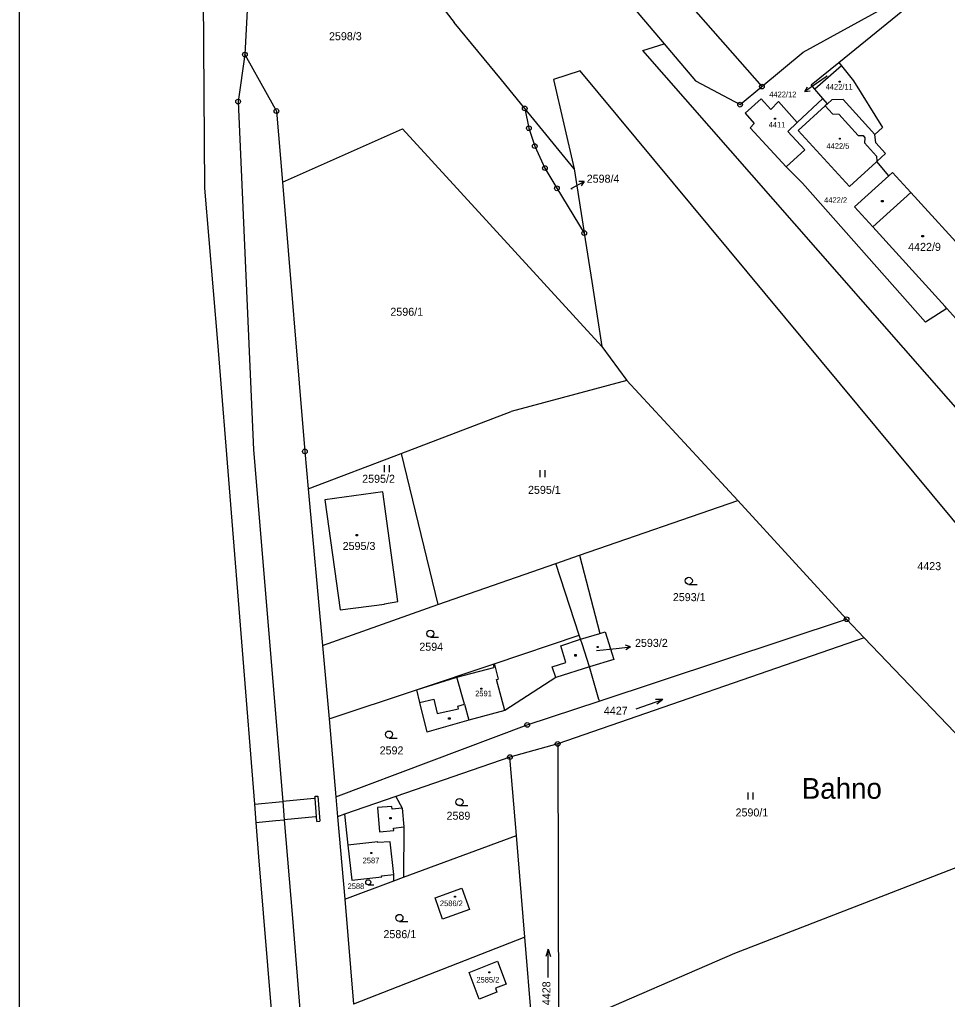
# Model space of a CAD drawing. Extents: x -468021 to -466942, y -1130484 to -1128584.
# Drawn here: x -468020.6 to -467823.5, y -1129387.9 to -1129179.8 of the extents above; entities that cross this region are included whole.
import ezdxf

# ---------------------------------------------------------------- set-up
doc = ezdxf.new("R2010")
doc.units = 0
doc.layers.add('Default', color=7, linetype='Continuous')
doc.layers.add('DKM', color=7, linetype='Continuous')

msp = doc.modelspace()

# ---------------------------------------------------------------- linework, layer by layer
at = {"layer": 'Default'}
msp.add_lwpolyline([(-468020.6, -1128583.91), (-466941.68, -1128583.91), (-466941.68, -1130484.41), (-468020.6, -1130484.41)], close=True, dxfattribs=at)
at = {"layer": 'DKM'}
for p, q in [((-467970.37, -1129139.22), (-467972.74, -1129187.19)), ((-467981.74, -1129149.21), (-467981.31, -1129215.59)), ((-467900.76, -1129164.69), (-467883.69, -1129184.89)), ((-467939.1, -1129166.28), (-467928.27, -1129180.34)), ((-467880.71, -1129173.72), (-467862.9, -1129193.97)), ((-467854.13, -1129186.69), (-467833.71, -1129175.38)), ((-467846.56, -1129188.86), (-467828.76, -1129174.36)), ((-467918.25, -1129192.57), (-467928.27, -1129180.34)), ((-467888.17, -1129186.34), (-467883.69, -1129184.89)), ((-467740.28, -1129355.1), (-467888.17, -1129186.34)), ((-467883.69, -1129184.89), (-467877.02, -1129192.78)), ((-467862.9, -1129193.97), (-467854.13, -1129186.69)), ((-467972.74, -1129187.19), (-467974.17, -1129197.15)), ((-467972.74, -1129187.19), (-467967.99, -1129195.68)), ((-467901.5, -1129190.64), (-467907.21, -1129192.49)), ((-467754.27, -1129367.96), (-467901.5, -1129190.64)), ((-467852.42, -1129193.63), (-467846.56, -1129188.86)), ((-467846, -1129189.56), (-467851.65, -1129194.53)), ((-467846.56, -1129188.86), (-467846, -1129189.56)), ((-467846, -1129189.56), (-467843.45, -1129192.74)), ((-467913.29, -1129198.63), (-467918.25, -1129192.57)), ((-467907.21, -1129192.49), (-467902.77, -1129211.48)), ((-467877.02, -1129192.78), (-467867.54, -1129197.82)), ((-467849.07, -1129191.76), (-467851.3, -1129193.32)), ((-467846.48, -1129192.83), (-467846.27, -1129192.83)), ((-467846.48, -1129193.04), (-467846.48, -1129192.83)), ((-467846.27, -1129192.83), (-467846.27, -1129193.04)), ((-467843.45, -1129192.74), (-467837.29, -1129202.65)), ((-467867.54, -1129197.82), (-467862.9, -1129193.97)), ((-467851.3, -1129193.32), (-467853.76, -1129195.04)), ((-467853.76, -1129195.04), (-467853.23, -1129194.06)), ((-467853.76, -1129195.04), (-467852.65, -1129194.88)), ((-467851.65, -1129194.53), (-467852.42, -1129193.63)), ((-467849.93, -1129196.54), (-467851.65, -1129194.53)), ((-467846.27, -1129193.04), (-467846.48, -1129193.04)), ((-467974.17, -1129197.15), (-467970.9, -1129271.15)), ((-467967.99, -1129195.68), (-467966.04, -1129199.17)), ((-467863.06, -1129196.55), (-467866.44, -1129199.64)), ((-467861.02, -1129198.86), (-467863.06, -1129196.55)), ((-467859.41, -1129197.17), (-467861.02, -1129198.86)), ((-467855.39, -1129201.61), (-467859.41, -1129197.17)), ((-467849.93, -1129196.54), (-467855.39, -1129201.61)), ((-467848.98, -1129197.65), (-467849.93, -1129196.54)), ((-467848.01, -1129196.76), (-467848.98, -1129197.65)), ((-467845.62, -1129196.73), (-467848.01, -1129196.76)), ((-467838.91, -1129204.13), (-467845.62, -1129196.73)), ((-467966.04, -1129199.17), (-467964.77, -1129214.31)), ((-467902.77, -1129211.48), (-467913.29, -1129198.63)), ((-467849.43, -1129198.05), (-467855.18, -1129203.3)), ((-467848.98, -1129197.65), (-467849.43, -1129198.05)), ((-467849.43, -1129198.05), (-467847.87, -1129199.76)), ((-467866.44, -1129199.64), (-467864.55, -1129201.83)), ((-467860.25, -1129200.72), (-467860.04, -1129200.72)), ((-467860.25, -1129200.93), (-467860.25, -1129200.72)), ((-467860.04, -1129200.93), (-467860.25, -1129200.93)), ((-467860.04, -1129200.72), (-467860.04, -1129200.93)), ((-467847.87, -1129199.76), (-467846.59, -1129199.82)), ((-467846.59, -1129199.82), (-467842.47, -1129204.34)), ((-467964.77, -1129214.31), (-467939.29, -1129202.93)), ((-467896.89, -1129249.21), (-467939.29, -1129202.93)), ((-467864.55, -1129201.83), (-467865.42, -1129202.73)), ((-467865.42, -1129202.73), (-467857.72, -1129211)), ((-467857.39, -1129203.54), (-467855.39, -1129201.61)), ((-467855.18, -1129203.3), (-467844.29, -1129215.23)), ((-467837.29, -1129202.65), (-467838.91, -1129204.13)), ((-467853.79, -1129207.43), (-467857.39, -1129203.54)), ((-467846.45, -1129204.92), (-467846.24, -1129204.92)), ((-467846.45, -1129205.13), (-467846.45, -1129204.92)), ((-467846.24, -1129205.13), (-467846.45, -1129205.13)), ((-467846.24, -1129204.92), (-467846.24, -1129205.13)), ((-467842.47, -1129204.34), (-467841.37, -1129204.38)), ((-467841.37, -1129204.38), (-467841.03, -1129204.85)), ((-467841.03, -1129204.85), (-467841.08, -1129205.95)), ((-467838.7, -1129205.9), (-467838.91, -1129204.13)), ((-467857.72, -1129211), (-467853.79, -1129207.43)), ((-467841.08, -1129205.95), (-467838.52, -1129208.76)), ((-467836.62, -1129208.22), (-467838.7, -1129205.9)), ((-467838.52, -1129208.76), (-467838.48, -1129209.92)), ((-467838.48, -1129209.92), (-467836.62, -1129208.22)), ((-467902.77, -1129211.48), (-467900.73, -1129224.56)), ((-467857.72, -1129211), (-467854.27, -1129214.53)), ((-467844.29, -1129215.23), (-467838.6, -1129210.05)), ((-467838.6, -1129210.05), (-467838.48, -1129209.92)), ((-467835.91, -1129212.91), (-467838.48, -1129209.92)), ((-467843.21, -1129219.54), (-467835.91, -1129212.91)), ((-467835.91, -1129212.91), (-467835.15, -1129212.22)), ((-467835.15, -1129212.22), (-467831.29, -1129216.46)), ((-467981.31, -1129215.59), (-467978.56, -1129248.26)), ((-467964.77, -1129214.31), (-467959.99, -1129271.49)), ((-467903.47, -1129215.67), (-467903.28, -1129215.56)), ((-467903.28, -1129215.56), (-467900.65, -1129214.11)), ((-467900.65, -1129214.11), (-467901.77, -1129214.16)), ((-467900.65, -1129214.11), (-467901.29, -1129215.03)), ((-467854.27, -1129214.53), (-467828.17, -1129244.01)), ((-467839.36, -1129223.8), (-467831.29, -1129216.46)), ((-467831.29, -1129216.46), (-467813.61, -1129235.9)), ((-467839.36, -1129223.8), (-467843.21, -1129219.54)), ((-467837.46, -1129218.16), (-467837.16, -1129218.16)), ((-467837.46, -1129218.46), (-467837.46, -1129218.16)), ((-467837.16, -1129218.46), (-467837.46, -1129218.46)), ((-467837.16, -1129218.16), (-467837.16, -1129218.46)), ((-467824, -1129240.69), (-467839.36, -1129223.8)), ((-467900.73, -1129224.56), (-467900.65, -1129225.09)), ((-467900.65, -1129225.09), (-467899.05, -1129235.35)), ((-467828.9, -1129225.61), (-467828.6, -1129225.61)), ((-467828.9, -1129225.91), (-467828.9, -1129225.61)), ((-467828.6, -1129225.91), (-467828.9, -1129225.91)), ((-467828.6, -1129225.61), (-467828.6, -1129225.91)), ((-467899.05, -1129235.35), (-467896.89, -1129249.21)), ((-467823.62, -1129241.11), (-467824, -1129240.69)), ((-467823.62, -1129241.11), (-467828.17, -1129244.01)), ((-467821.7, -1129243.22), (-467823.62, -1129241.11)), ((-467978.56, -1129248.26), (-467970.72, -1129346.39)), ((-467896.89, -1129249.21), (-467891.57, -1129256.4)), ((-467891.57, -1129256.4), (-467916.17, -1129263)), ((-467891.57, -1129256.4), (-467867.99, -1129281.9)), ((-467939.55, -1129271.91), (-467916.17, -1129263)), ((-467970.9, -1129271.15), (-467964.71, -1129345.84)), ((-467959.99, -1129271.49), (-467959.27, -1129279.42)), ((-467959.27, -1129279.42), (-467939.55, -1129271.91)), ((-467939.55, -1129271.91), (-467931.78, -1129303.99)), ((-467943.1, -1129275.9), (-467943.1, -1129274.4)), ((-467942.1, -1129274.4), (-467942.1, -1129275.9)), ((-467910, -1129276.97), (-467910, -1129275.47)), ((-467909, -1129275.47), (-467909, -1129276.97)), ((-467959.27, -1129279.42), (-467956.24, -1129312.68)), ((-467943.46, -1129280.08), (-467955.77, -1129281.78)), ((-467940.25, -1129303.37), (-467943.46, -1129280.08)), ((-467955.77, -1129281.78), (-467952.51, -1129305.11)), ((-467901.63, -1129293.51), (-467867.99, -1129281.9)), ((-467867.99, -1129281.9), (-467844.91, -1129307.14)), ((-467949.09, -1129289.12), (-467948.79, -1129289.12)), ((-467949.09, -1129289.42), (-467949.09, -1129289.12)), ((-467948.79, -1129289.42), (-467949.09, -1129289.42)), ((-467948.79, -1129289.12), (-467948.79, -1129289.42)), ((-467906.71, -1129295.27), (-467901.63, -1129293.51)), ((-467901.63, -1129293.51), (-467897.35, -1129310.14)), ((-467931.78, -1129303.99), (-467906.71, -1129295.27)), ((-467901.7, -1129310.54), (-467906.71, -1129295.27)), ((-467878.43, -1129299.72), (-467876.68, -1129299.72)), ((-467956.24, -1129312.68), (-467931.78, -1129303.99)), ((-467952.51, -1129305.11), (-467943.06, -1129303.94)), ((-467943.07, -1129303.84), (-467940.25, -1129303.37)), ((-467943.06, -1129303.94), (-467943.07, -1129303.84)), ((-467897.45, -1129324.51), (-467844.91, -1129307.14)), ((-467844.91, -1129307.14), (-467841.16, -1129311.06)), ((-467933.34, -1129310.94), (-467931.59, -1129310.94)), ((-467919.77, -1129316.58), (-467901.7, -1129310.54)), ((-467841.16, -1129311.06), (-467906.29, -1129333.6)), ((-467905.65, -1129312.77), (-467901.43, -1129311.35)), ((-467901.43, -1129311.35), (-467901.7, -1129310.54)), ((-467901.43, -1129311.35), (-467897.35, -1129310.14)), ((-467901.11, -1129312.34), (-467901.43, -1129311.35)), ((-467897.35, -1129310.14), (-467896.17, -1129309.79)), ((-467896.17, -1129309.79), (-467894.35, -1129315.66)), ((-467841.16, -1129311.06), (-467801.89, -1129352.16)), ((-467956.24, -1129312.68), (-467954.87, -1129328.31)), ((-467904.53, -1129316.3), (-467905.65, -1129312.77)), ((-467899.52, -1129317.27), (-467901.11, -1129312.34)), ((-467898.02, -1129313.74), (-467893.84, -1129313.31)), ((-467897.89, -1129312.93), (-467897.68, -1129312.93)), ((-467897.89, -1129313.14), (-467897.89, -1129312.93)), ((-467897.68, -1129313.14), (-467897.89, -1129313.14)), ((-467897.68, -1129312.93), (-467897.68, -1129313.14)), ((-467893.84, -1129313.31), (-467890.85, -1129313)), ((-467890.85, -1129313), (-467891.9, -1129312.61)), ((-467890.85, -1129313), (-467891.8, -1129313.6)), ((-467902.67, -1129314.64), (-467902.37, -1129314.64)), ((-467902.67, -1129314.94), (-467902.67, -1129314.64)), ((-467902.37, -1129314.94), (-467902.67, -1129314.94)), ((-467902.37, -1129314.64), (-467902.37, -1129314.94)), ((-467894.35, -1129315.66), (-467899.52, -1129317.27)), ((-467936.29, -1129322.1), (-467920, -1129316.66)), ((-467927.68, -1129319.46), (-467919.85, -1129317.35)), ((-467920, -1129316.66), (-467919.77, -1129316.58)), ((-467920, -1129316.66), (-467919.85, -1129317.35)), ((-467919.77, -1129316.58), (-467919.72, -1129316.76)), ((-467919.72, -1129316.76), (-467918.95, -1129319.86)), ((-467907.43, -1129317.22), (-467904.53, -1129316.3)), ((-467906.66, -1129319.48), (-467907.43, -1129317.22)), ((-467899.52, -1129317.27), (-467906.66, -1129319.48)), ((-467897.54, -1129324.19), (-467899.52, -1129317.27)), ((-467936.29, -1129322.1), (-467927.68, -1129319.46)), ((-467926.11, -1129325.2), (-467927.68, -1129319.46)), ((-467919.29, -1129319.95), (-467918.95, -1129319.86)), ((-467917.54, -1129326.54), (-467919.29, -1129319.95)), ((-467906.66, -1129319.48), (-467917.54, -1129326.54)), ((-467922.6, -1129321.78), (-467922.39, -1129321.78)), ((-467922.6, -1129321.99), (-467922.6, -1129321.78)), ((-467922.39, -1129321.99), (-467922.6, -1129321.99)), ((-467922.39, -1129321.78), (-467922.39, -1129321.99)), ((-467954.87, -1129328.31), (-467936.29, -1129322.1)), ((-467936.29, -1129322.1), (-467935.63, -1129324.81)), ((-467935.63, -1129324.81), (-467932.62, -1129324.08)), ((-467932.62, -1129324.08), (-467931.87, -1129327.14)), ((-467935.63, -1129324.81), (-467934.09, -1129331.13)), ((-467931.87, -1129327.14), (-467927.33, -1129326.13)), ((-467927.49, -1129325.57), (-467926.11, -1129325.2)), ((-467927.33, -1129326.13), (-467927.49, -1129325.57)), ((-467926.11, -1129325.2), (-467925.18, -1129328.59)), ((-467912.75, -1129329.57), (-467897.45, -1129324.51)), ((-467897.54, -1129324.19), (-467897.45, -1129324.51)), ((-467889.6, -1129326.15), (-467883.94, -1129324.17)), ((-467883.94, -1129324.17), (-467885.52, -1129324.19)), ((-467883.94, -1129324.17), (-467885.19, -1129325.14)), ((-467929.46, -1129328.05), (-467929.16, -1129328.05)), ((-467929.46, -1129328.35), (-467929.46, -1129328.05)), ((-467929.16, -1129328.05), (-467929.16, -1129328.35)), ((-467917.54, -1129326.54), (-467925.18, -1129328.59)), ((-467954.87, -1129328.31), (-467953.43, -1129344.82)), ((-467953.43, -1129344.82), (-467912.75, -1129329.57)), ((-467925.18, -1129328.59), (-467934.09, -1129331.13)), ((-467929.16, -1129328.35), (-467929.46, -1129328.35)), ((-467942.12, -1129332.37), (-467940.37, -1129332.37)), ((-467906.29, -1129333.6), (-467916.43, -1129336.41)), ((-467906.29, -1129333.6), (-467906.11, -1129394.27)), ((-467916.43, -1129336.41), (-467940.68, -1129344.79)), ((-467915.04, -1129353.1), (-467916.43, -1129336.41)), ((-467957.83, -1129344.74), (-467957.24, -1129344.7)), ((-467957.8, -1129345.2), (-467957.83, -1129344.74)), ((-467957.24, -1129344.7), (-467956.84, -1129350.05)), ((-467953.43, -1129344.82), (-467953.07, -1129349.08)), ((-467940.68, -1129344.79), (-467951.59, -1129348.57)), ((-467940.68, -1129344.79), (-467939.34, -1129347.23)), ((-467865.82, -1129345.41), (-467865.82, -1129343.91)), ((-467864.82, -1129343.91), (-467864.82, -1129345.41)), ((-467970.72, -1129346.39), (-467964.71, -1129345.84)), ((-467970.72, -1129346.39), (-467970.41, -1129350.31)), ((-467958.04, -1129345.22), (-467964.71, -1129345.84)), ((-467964.71, -1129345.84), (-467964.39, -1129349.73)), ((-467957.8, -1129345.2), (-467958.04, -1129345.22)), ((-467957.51, -1129349.06), (-467957.8, -1129345.2)), ((-467941.49, -1129346.93), (-467944.57, -1129347.13)), ((-467941.44, -1129347.48), (-467941.49, -1129346.93)), ((-467927.15, -1129346.72), (-467925.4, -1129346.72)), ((-467957.72, -1129349.08), (-467964.39, -1129349.73)), ((-467957.51, -1129349.06), (-467957.72, -1129349.08)), ((-467957.43, -1129350.09), (-467957.51, -1129349.06)), ((-467951.59, -1129348.57), (-467953.07, -1129349.08)), ((-467953.07, -1129349.08), (-467951.5, -1129366.57)), ((-467951.59, -1129348.57), (-467950.86, -1129355.12)), ((-467944.57, -1129347.13), (-467944.17, -1129352.28)), ((-467939.34, -1129347.23), (-467941.44, -1129347.48)), ((-467939.34, -1129347.23), (-467939, -1129351.24)), ((-467970.41, -1129350.31), (-467966.18, -1129349.91)), ((-467970.41, -1129350.31), (-467969.82, -1129357.62)), ((-467966.18, -1129349.91), (-467964.39, -1129349.73)), ((-467964.39, -1129349.73), (-467962.65, -1129370.66)), ((-467957.43, -1129350.09), (-467956.84, -1129350.05)), ((-467941.98, -1129349.24), (-467941.68, -1129349.24)), ((-467941.98, -1129349.54), (-467941.98, -1129349.24)), ((-467941.68, -1129349.54), (-467941.98, -1129349.54)), ((-467941.68, -1129349.24), (-467941.68, -1129349.54)), ((-467944.17, -1129352.28), (-467941.1, -1129351.99)), ((-467941.14, -1129351.54), (-467939, -1129351.24)), ((-467941.1, -1129351.99), (-467941.14, -1129351.54)), ((-467939, -1129351.24), (-467939.05, -1129361.95)), ((-467939.05, -1129361.95), (-467915.04, -1129353.1)), ((-467913.25, -1129374.67), (-467915.04, -1129353.1)), ((-467868.63, -1129378.08), (-467801.89, -1129352.16)), ((-467944.53, -1129354.38), (-467950.86, -1129355.12)), ((-467950.86, -1129355.12), (-467950.04, -1129362.52)), ((-467944.49, -1129354.57), (-467944.53, -1129354.38)), ((-467941.86, -1129354.42), (-467944.49, -1129354.57)), ((-467941.09, -1129361.33), (-467941.86, -1129354.42)), ((-467945.99, -1129356.71), (-467945.78, -1129356.71)), ((-467945.99, -1129356.92), (-467945.99, -1129356.71)), ((-467945.78, -1129356.92), (-467945.99, -1129356.92)), ((-467945.78, -1129356.71), (-467945.78, -1129356.92)), ((-467969.82, -1129357.62), (-467958.06, -1129501.7)), ((-467943.7, -1129361.61), (-467941.09, -1129361.33)), ((-467941.11, -1129362.71), (-467941.09, -1129361.33)), ((-467951.5, -1129366.57), (-467941.11, -1129362.71)), ((-467950.04, -1129362.52), (-467943.68, -1129361.83)), ((-467946.54, -1129363.52), (-467945.32, -1129363.52)), ((-467943.68, -1129361.83), (-467943.7, -1129361.61)), ((-467941.11, -1129362.71), (-467939.05, -1129361.95)), ((-467932.35, -1129366.29), (-467926.62, -1129364.26)), ((-467926.62, -1129364.26), (-467925.01, -1129368.76)), ((-467951.5, -1129366.57), (-467949.67, -1129388.88)), ((-467930.74, -1129370.82), (-467932.35, -1129366.29)), ((-467928.24, -1129365.95), (-467928.03, -1129365.95)), ((-467928.24, -1129366.16), (-467928.24, -1129365.95)), ((-467928.03, -1129366.16), (-467928.24, -1129366.16)), ((-467928.03, -1129365.95), (-467928.03, -1129366.16)), ((-467925.01, -1129368.76), (-467930.74, -1129370.82)), ((-467962.65, -1129370.66), (-467959.27, -1129411.41)), ((-467939.9, -1129371.32), (-467938.15, -1129371.32)), ((-467913.25, -1129374.67), (-467949.67, -1129388.88)), ((-467911.42, -1129396.6), (-467913.25, -1129374.67)), ((-467908.33, -1129377.24), (-467908.83, -1129378.74)), ((-467908.33, -1129383.24), (-467908.33, -1129377.24)), ((-467908.33, -1129377.24), (-467907.83, -1129378.74)), ((-467906.11, -1129394.27), (-467868.63, -1129378.08)), ((-467925.11, -1129382.15), (-467919.04, -1129379.77)), ((-467919.04, -1129379.77), (-467917.25, -1129384.67)), ((-467922.95, -1129387.81), (-467925.11, -1129382.15)), ((-467920.89, -1129382.01), (-467920.68, -1129382.01)), ((-467920.89, -1129382.22), (-467920.89, -1129382.01)), ((-467920.68, -1129382.22), (-467920.89, -1129382.22)), ((-467920.68, -1129382.01), (-467920.68, -1129382.22)), ((-467919.19, -1129386.37), (-467922.95, -1129387.81)), ((-467917.25, -1129384.67), (-467919.51, -1129385.53)), ((-467919.51, -1129385.53), (-467919.19, -1129386.37))]:
    msp.add_line(p, q, dxfattribs=at)
msp.add_lwpolyline([(-467913.29, -1129198.63), (-467912.41, -1129202.83), (-467911.16, -1129206.63), (-467908.99, -1129211.28), (-467906.46, -1129215.59), (-467900.65, -1129225.09)], dxfattribs=at)
for centre, radius in [((-467972.74, -1129187.19), 0.5), ((-467972.74, -1129187.19), 0.01), ((-467862.9, -1129193.97), 0.5), ((-467862.9, -1129193.97), 0.01), ((-467974.17, -1129197.15), 0.5), ((-467974.17, -1129197.15), 0.01), ((-467966.04, -1129199.17), 0.5), ((-467966.04, -1129199.17), 0.01), ((-467913.29, -1129198.63), 0.5), ((-467913.29, -1129198.63), 0.01), ((-467867.54, -1129197.82), 0.5), ((-467867.54, -1129197.82), 0.01), ((-467912.41, -1129202.83), 0.5), ((-467912.41, -1129202.83), 0.01), ((-467911.16, -1129206.63), 0.5), ((-467911.16, -1129206.63), 0.01), ((-467908.99, -1129211.28), 0.5), ((-467908.99, -1129211.28), 0.01), ((-467906.46, -1129215.59), 0.5), ((-467906.46, -1129215.59), 0.01), ((-467900.65, -1129225.09), 0.5), ((-467900.65, -1129225.09), 0.01), ((-467959.99, -1129271.49), 0.5), ((-467959.99, -1129271.49), 0.01), ((-467878.43, -1129298.97), 0.75), ((-467844.91, -1129307.14), 0.5), ((-467844.91, -1129307.14), 0.01), ((-467933.34, -1129310.19), 0.75), ((-467912.75, -1129329.57), 0.5), ((-467912.75, -1129329.57), 0.01), ((-467942.12, -1129331.62), 0.75), ((-467906.29, -1129333.6), 0.5), ((-467906.29, -1129333.6), 0.01), ((-467916.43, -1129336.41), 0.5), ((-467916.43, -1129336.41), 0.01), ((-467927.15, -1129345.97), 0.75), ((-467946.54, -1129363), 0.525), ((-467939.9, -1129370.57), 0.75)]:
    msp.add_circle(centre, radius, dxfattribs=at)

# ---------------------------------------------------------------- texts
for s, height, p in [('2598/3', 1.7, (-467954.87, -1129184.13)), ('4422/12', 0.1, (-467849.2, -1129191.6)), ('4422/12', 1.19, (-467861.33, -1129196.23)), ('4422/11', 1.19, (-467849.35, -1129194.61)), ('4411', 1.19, (-467861.46, -1129202.66)), ('4422/5', 1.19, (-467849.18, -1129207.19)), ('2598/4', 1.7, (-467900.12, -1129214.4)), ('2598/4', 0.1, (-467903.47, -1129215.96)), ('4422/2', 1.19, (-467849.67, -1129218.67)), ('4422/9', 1.7, (-467831.83, -1129228.88)), ('2596/1', 1.7, (-467941.83, -1129242.66)), ('2595/2', 1.7, (-467947.82, -1129278.14)), ('2595/1', 1.7, (-467912.59, -1129280.49)), ('2595/3', 1.7, (-467951.97, -1129292.41)), ('4423', 1.7, (-467829.88, -1129296.7)), ('2593/1', 1.7, (-467881.82, -1129303.28)), ('2593/2', 1.7, (-467889.86, -1129313)), ('2594', 1.7, (-467935.68, -1129313.82)), ('2593/2', 0.1, (-467898.02, -1129313.74)), ('2591', 1.19, (-467923.82, -1129323.49)), ('4427', 1.7, (-467896.47, -1129327.4)), ('2592', 1.7, (-467944.11, -1129335.84)), ('Bahno', 4.4, (-467854.43, -1129345.26)), ('2589', 1.7, (-467929.9, -1129349.72)), ('2590/1', 1.7, (-467868.5, -1129349.02)), ('2587', 1.19, (-467947.72, -1129358.96)), ('2588', 1.19, (-467950.92, -1129364.44)), ('2586/2', 1.19, (-467931.31, -1129368.07)), ('2586/1', 1.7, (-467943.3, -1129374.87)), ('2585/2', 1.19, (-467923.55, -1129384.3))]:
    msp.add_text(s, height=height, dxfattribs=at).set_placement(p)
msp.add_text('4428', height=1.7, rotation=90, dxfattribs=at).set_placement((-467907.84, -1129389.11))

doc.saveas('drawing.dxf')
